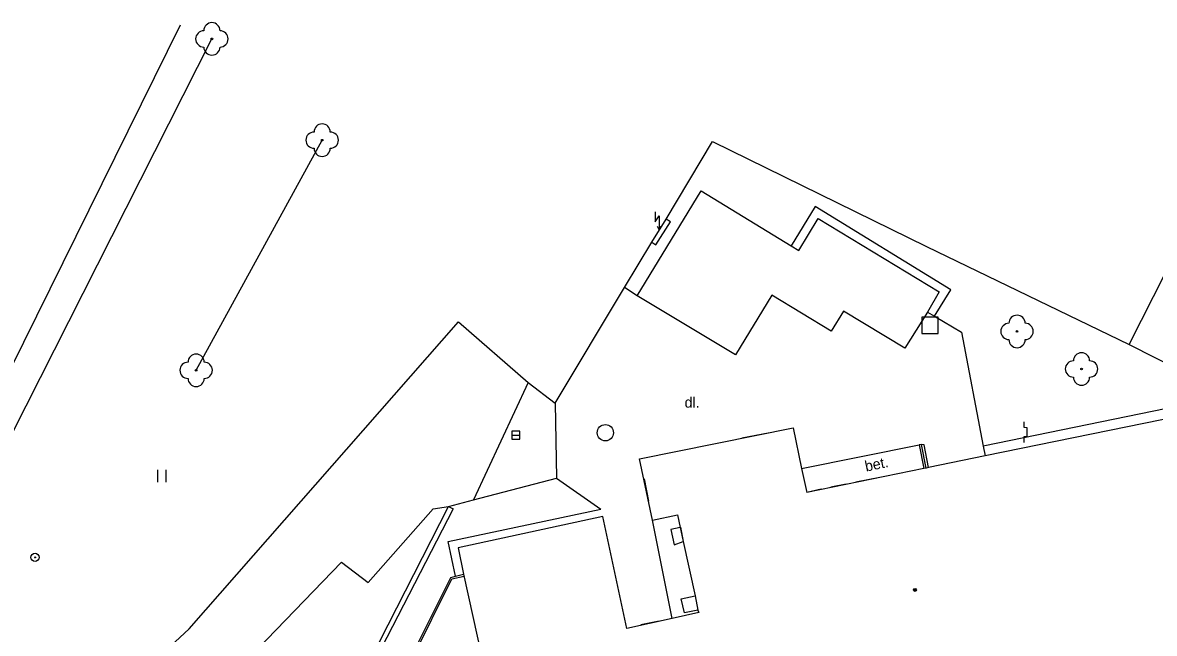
# Model space of a CAD drawing. Extents: x -539244 to -537359, y -1183785 to -1181851.
# Drawn here: x -538206.4 to -538136.7, y -1183701.1 to -1183663.5 of the extents above; entities that cross this region are included whole.
import ezdxf

# ---------------------------------------------------------------- set-up
doc = ezdxf.new("R2010")
doc.units = 0
for name, color, linetype in [('Vrstva 10', 7, 'Continuous'), ('Vrstva 11', 7, 'Continuous'), ('Vrstva 21', 7, 'Continuous'), ('Vrstva 22', 7, 'Continuous'), ('Vrstva 23', 7, 'Continuous'), ('Vrstva 24', 7, 'Continuous'), ('Vrstva 25', 7, 'Continuous'), ('Vrstva 26', 7, 'Continuous'), ('Vrstva 27', 7, 'Continuous'), ('Vrstva 36', 7, 'Continuous'), ('Vrstva 39', 7, 'Continuous'), ('Vrstva 40', 7, 'Continuous'), ('Vrstva 5', 7, 'Continuous'), ('Vrstva 6', 7, 'Continuous'), ('Vrstva 7', 7, 'Continuous'), ('Vrstva 8', 7, 'Continuous'), ('Vrstva 9', 7, 'Continuous')]:
    doc.layers.add(name, color=color, linetype=linetype)

msp = doc.modelspace()

# ---------------------------------------------------------------- linework, layer by layer
at = {"layer": 'Vrstva 10'}
for p, q in [((-538168.59, -1183680.33), (-538169.374, -1183679.823)), ((-538196.18, -1183700.81), (-538179.59, -1183681.92)), ((-538179.59, -1183681.92), (-538175.3, -1183685.67)), ((-538148.62, -1183682.56), (-538147.29, -1183689.58)), ((-538175.3, -1183685.67), (-538173.65, -1183686.94)), ((-538147.29, -1183689.58), (-538147.16, -1183690.179)), ((-538173.55, -1183691.55), (-538170.82, -1183693.45)), ((-538181.15, -1183693.43), (-538180.21, -1183693.29)), ((-538185.16, -1183697.97), (-538181.15, -1183693.43)), ((-538193.43, -1183703.56), (-538186.79, -1183696.71)), ((-538186.79, -1183696.71), (-538185.16, -1183697.97)), ((-538205.81, -1183709.7), (-538196.18, -1183700.81))]:
    msp.add_line(p, q, dxfattribs=at)
msp.add_lwpolyline([(-538150.72, -1183681.33), (-538150.289, -1183681.582), (-538148.62, -1183682.56)], dxfattribs=at)
at = {"layer": 'Vrstva 11'}
for p, q in [((-538157.63, -1183674.83), (-538159.103, -1183677.247)), ((-538149.27, -1183679.96), (-538157.63, -1183674.83)), ((-538150.289, -1183681.582), (-538149.27, -1183679.96)), ((-538175.3, -1183685.67), (-538178.67, -1183692.89)), ((-538133.663, -1183686.79), (-538147.29, -1183689.58)), ((-538158.464, -1183690.945), (-538151.22, -1183689.5)), ((-538151.22, -1183689.5), (-538150.95, -1183690.95)), ((-538150.804, -1183690.923), (-538151.074, -1183689.473)), ((-538150.658, -1183690.896), (-538150.92, -1183689.49)), ((-538187.26, -1183707.08), (-538180.21, -1183693.29)), ((-538180.21, -1183693.29), (-538179.932, -1183693.426)), ((-538180.24, -1183695.45), (-538170.82, -1183693.45)), ((-538179.776, -1183697.579), (-538180.24, -1183695.45)), ((-538183.39, -1183704.3), (-538180.07, -1183697.65))]:
    msp.add_line(p, q, dxfattribs=at)
for points in [[(-538150.92, -1183689.49), (-538151.074, -1183689.473), (-538151.22, -1183689.5)], [(-538165.94, -1183694.574), (-538166.527, -1183694.703), (-538166.32, -1183695.65), (-538165.75, -1183695.44)], [(-538180.07, -1183697.65), (-538179.776, -1183697.579), (-538179.28, -1183697.46)], [(-538164.85, -1183699.66), (-538165.67, -1183699.83), (-538165.89, -1183698.98), (-538165.02, -1183698.79)]]:
    msp.add_lwpolyline(points, dxfattribs=at)
at = {"layer": 'Vrstva 21'}
for p, q in [((-538208.09, -1183690.77), (-538194.78, -1183664.52)), ((-538195.75, -1183684.91), (-538187.99, -1183670.75))]:
    msp.add_line(p, q, dxfattribs=at)
at = {"layer": 'Vrstva 22'}
for centre in [(-538194.78, -1183664.52), (-538187.99, -1183670.75), (-538145.2, -1183682.52), (-538195.75, -1183684.91), (-538141.23, -1183684.83)]:
    msp.add_circle(centre, 0.05, dxfattribs=at)
for centre, start, end in [((-538195.28, -1183664.52), 90, 270), ((-538194.78, -1183664.02), 0, 180), ((-538194.28, -1183664.52), 270, 90), ((-538194.78, -1183665.02), 180, 0), ((-538188.49, -1183670.75), 90, 270), ((-538187.99, -1183670.25), 0, 180), ((-538187.49, -1183670.75), 270, 90), ((-538187.99, -1183671.25), 180, 0), ((-538145.7, -1183682.52), 90, 270), ((-538145.2, -1183682.02), 0, 180), ((-538144.7, -1183682.52), 270, 90), ((-538145.2, -1183683.02), 180, 0), ((-538195.75, -1183684.41), 0, 180), ((-538141.23, -1183684.33), 0, 180), ((-538196.25, -1183684.91), 90, 270), ((-538195.25, -1183684.91), 270, 90), ((-538141.73, -1183684.83), 90, 270), ((-538140.73, -1183684.83), 270, 90), ((-538195.75, -1183685.41), 180, 0), ((-538141.23, -1183685.33), 180, 0)]:
    msp.add_arc(centre, 0.5, start, end, dxfattribs=at)
at = {"layer": 'Vrstva 23'}
msp.add_line((-538196.74, -1183663.68), (-538210.67, -1183691.86), dxfattribs=at)
at = {"layer": 'Vrstva 24'}
for p, q in [((-538167.494, -1183675.157), (-538167.494, -1183675.783)), ((-538167.69, -1183677.02), (-538166.8, -1183675.62)), ((-538167.494, -1183675.783), (-538167.244, -1183675.408)), ((-538167.244, -1183675.408), (-538167.244, -1183676.283)), ((-538167.354, -1183676.038), (-538167.244, -1183676.283)), ((-538167.244, -1183676.283), (-538167.134, -1183676.038)), ((-538144.769, -1183688.439), (-538144.77, -1183688.071)), ((-538144.586, -1183688.44), (-538144.769, -1183688.439)), ((-538144.586, -1183688.992), (-538144.586, -1183688.44)), ((-538144.77, -1183689.36), (-538144.769, -1183688.992)), ((-538144.769, -1183688.992), (-538144.586, -1183688.992))]:
    msp.add_line(p, q, dxfattribs=at)
msp.add_lwpolyline([(-538167.69, -1183677.02), (-538167.437, -1183677.181), (-538166.547, -1183675.781), (-538166.8, -1183675.62)], dxfattribs=at)
at = {"layer": 'Vrstva 25'}
for radius in [0.25, 0.0303]:
    msp.add_circle((-538205.67, -1183696.42), radius, dxfattribs=at)
at = {"layer": 'Vrstva 26'}
msp.add_lwpolyline([(-538151.06, -1183682.65), (-538150.06, -1183682.65), (-538150.06, -1183681.65), (-538151.06, -1183681.65)], close=True, dxfattribs=at)
at = {"layer": 'Vrstva 27'}
msp.add_line((-538176.32, -1183688.9), (-538175.82, -1183688.9), dxfattribs=at)
msp.add_lwpolyline([(-538176.32, -1183689.15), (-538175.82, -1183689.15), (-538175.82, -1183688.65), (-538176.32, -1183688.65)], close=True, dxfattribs=at)
msp.add_circle((-538170.55, -1183688.75), 0.5, dxfattribs=at)
at = {"layer": 'Vrstva 36'}
for p, q in [((-538198.102, -1183691.793), (-538198.102, -1183691.043)), ((-538197.602, -1183691.793), (-538197.602, -1183691.043))]:
    msp.add_line(p, q, dxfattribs=at)
at = {"layer": 'Vrstva 39'}
for radius in [0.09, 0.0398]:
    msp.add_circle((-538151.488, -1183698.423), radius, dxfattribs=at)
at = {"layer": 'Vrstva 5'}
for p, q in [((-538168.59, -1183680.33), (-538164.66, -1183673.86)), ((-538164.66, -1183673.86), (-538159.103, -1183677.247)), ((-538158.631, -1183677.534), (-538157.44, -1183675.58)), ((-538157.44, -1183675.58), (-538150, -1183680.09)), ((-538159.103, -1183677.247), (-538158.631, -1183677.534)), ((-538162.54, -1183683.95), (-538168.59, -1183680.33)), ((-538160.303, -1183680.279), (-538162.54, -1183683.95)), ((-538156.64, -1183682.5), (-538160.303, -1183680.279)), ((-538150, -1183680.09), (-538150.72, -1183681.33)), ((-538155.885, -1183681.268), (-538156.64, -1183682.5)), ((-538152.12, -1183683.55), (-538155.885, -1183681.268)), ((-538150.72, -1183681.33), (-538152.12, -1183683.55)), ((-538133.54, -1183687.39), (-538147.16, -1183690.179)), ((-538168.44, -1183690.36), (-538158.99, -1183688.45)), ((-538158.99, -1183688.45), (-538158.464, -1183690.945)), ((-538167.64, -1183694.13), (-538168.44, -1183690.36)), ((-538147.16, -1183690.179), (-538150.658, -1183690.896)), ((-538158.464, -1183690.945), (-538158.15, -1183692.43)), ((-538150.95, -1183690.95), (-538158.15, -1183692.43)), ((-538150.804, -1183690.923), (-538150.95, -1183690.95)), ((-538150.658, -1183690.896), (-538150.804, -1183690.923)), ((-538170.71, -1183693.91), (-538179.62, -1183695.84)), ((-538169.23, -1183700.79), (-538170.71, -1183693.91)), ((-538167.64, -1183694.13), (-538166.111, -1183693.795)), ((-538166.111, -1183693.795), (-538165.94, -1183694.574)), ((-538166.44, -1183700.19), (-538167.64, -1183694.13)), ((-538165.94, -1183694.574), (-538165.75, -1183695.44)), ((-538179.62, -1183695.84), (-538179.28, -1183697.46)), ((-538165.75, -1183695.44), (-538165.02, -1183698.79)), ((-538179.28, -1183697.46), (-538178.13, -1183702.68)), ((-538165.02, -1183698.79), (-538164.85, -1183699.66)), ((-538166.44, -1183700.19), (-538169.23, -1183700.79)), ((-538164.79, -1183699.82), (-538166.44, -1183700.19)), ((-538164.85, -1183699.66), (-538164.79, -1183699.82))]:
    msp.add_line(p, q, dxfattribs=at)
at = {"layer": 'Vrstva 6'}
for p, q in [((-538160.53, -1183688.77), (-538162.14, -1183689.09)), ((-538168.17, -1183691.59), (-538167.89, -1183692.97)), ((-538155.72, -1183691.91), (-538156.66, -1183692.11)), ((-538153.66, -1183691.5), (-538155.12, -1183691.79)), ((-538157.27, -1183692.23), (-538158.15, -1183692.43)), ((-538165.92, -1183694.57), (-538165.75, -1183695.44)), ((-538165.02, -1183698.79), (-538164.85, -1183699.66)), ((-538167.23, -1183700.34), (-538168.36, -1183700.58))]:
    msp.add_line(p, q, dxfattribs=at)
at = {"layer": 'Vrstva 7'}
for p, q in [((-538166.8, -1183675.62), (-538163.96, -1183670.84)), ((-538163.96, -1183670.84), (-538150.77, -1183677.3)), ((-538169.374, -1183679.823), (-538167.69, -1183677.02)), ((-538150.77, -1183677.3), (-538138.3, -1183683.32)), ((-538138.3, -1183683.32), (-538136.04, -1183678.866)), ((-538173.65, -1183686.94), (-538169.374, -1183679.823)), ((-538138.3, -1183683.32), (-538119.79, -1183692.75)), ((-538178.67, -1183692.89), (-538173.55, -1183691.55)), ((-538180.21, -1183693.29), (-538178.67, -1183692.89)), ((-538179.932, -1183693.426), (-538186.96, -1183707.076))]:
    msp.add_line(p, q, dxfattribs=at)
at = {"layer": 'Vrstva 8'}
msp.add_line((-538173.65, -1183686.94), (-538173.55, -1183691.55), dxfattribs=at)
at = {"layer": 'Vrstva 9'}
for p, q in [((-538183.275, -1183704.294), (-538180.001, -1183697.736)), ((-538180.001, -1183697.736), (-538179.243, -1183697.571))]:
    msp.add_line(p, q, dxfattribs=at)

# ---------------------------------------------------------------- texts
at = {"layer": 'Vrstva 40'}
msp.add_text('dl.', height=0.65, dxfattribs=at).set_placement((-538165.67, -1183687.207))
msp.add_text('bet.', height=0.65, rotation=11.83416, dxfattribs=at).set_placement((-538154.496, -1183691.148))

doc.saveas('drawing.dxf')
